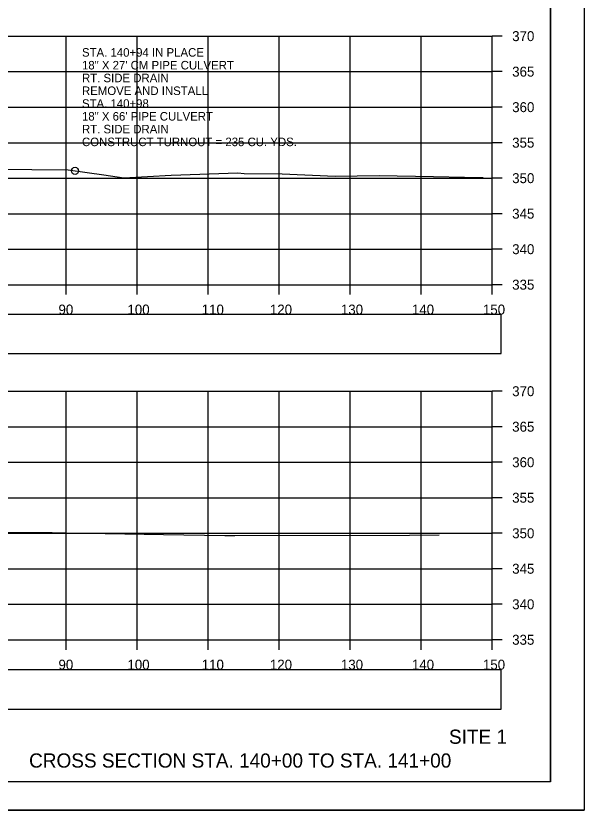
# Model space of a CAD drawing. Extents: x 1376273 to 1384221, y 378927 to 384592.
# Drawn here: x 1377140.7 to 1377220.7, y 382245.2 to 382357.1 of the extents above; entities that cross this region are included whole.
import ezdxf

# ---------------------------------------------------------------- set-up
doc = ezdxf.new("R2010")
doc.units = 0
for name, color, linetype in [('R_Axis', 7, 'Continuous'), ('R_Axis Annot', 7, 'Continuous'), ('R_Border', 7, 'Continuous'), ('R_Draft', 7, 'Continuous'), ('R_Drive', 7, 'Continuous'), ('R_Exist Surface', 7, 'Continuous'), ('R_Grid', 7, 'Continuous'), ('R_No Plot', 7, 'Continuous')]:
    doc.layers.add(name, color=color, linetype=linetype)

msp = doc.modelspace()

# ---------------------------------------------------------------- linework, layer by layer
at = {"layer": 'R_Axis'}
for p, q in [((1377207.77, 382319.2), (1377207.77, 382354.2)), ((1377209.17, 382354.2), (1377207.77, 382354.2)), ((1377209.17, 382349.2), (1377207.77, 382349.2)), ((1377209.17, 382344.2), (1377207.77, 382344.2)), ((1377209.17, 382339.2), (1377207.77, 382339.2)), ((1377209.17, 382334.2), (1377207.77, 382334.2)), ((1377209.17, 382329.2), (1377207.77, 382329.2)), ((1377209.17, 382324.2), (1377207.77, 382324.2)), ((1376907.77, 382319.2), (1377207.77, 382319.2)), ((1377147.77, 382317.8), (1377147.77, 382319.2)), ((1377157.77, 382317.8), (1377157.77, 382319.2)), ((1377167.77, 382317.8), (1377167.77, 382319.2)), ((1377177.77, 382317.8), (1377177.77, 382319.2)), ((1377187.77, 382317.8), (1377187.77, 382319.2)), ((1377197.77, 382317.8), (1377197.77, 382319.2)), ((1377207.77, 382317.8), (1377207.77, 382319.2)), ((1377209.17, 382319.2), (1377207.77, 382319.2)), ((1377207.77, 382269.2), (1377207.77, 382304.2)), ((1377209.17, 382304.2), (1377207.77, 382304.2)), ((1377209.17, 382299.2), (1377207.77, 382299.2)), ((1377209.17, 382294.2), (1377207.77, 382294.2)), ((1377209.17, 382289.2), (1377207.77, 382289.2)), ((1377209.17, 382284.2), (1377207.77, 382284.2)), ((1377209.17, 382279.2), (1377207.77, 382279.2)), ((1377209.17, 382274.2), (1377207.77, 382274.2)), ((1376907.77, 382269.2), (1377207.77, 382269.2)), ((1377147.77, 382267.8), (1377147.77, 382269.2)), ((1377157.77, 382267.8), (1377157.77, 382269.2)), ((1377167.77, 382267.8), (1377167.77, 382269.2)), ((1377177.77, 382267.8), (1377177.77, 382269.2)), ((1377187.77, 382267.8), (1377187.77, 382269.2)), ((1377197.77, 382267.8), (1377197.77, 382269.2)), ((1377207.77, 382267.8), (1377207.77, 382269.2)), ((1377209.17, 382269.2), (1377207.77, 382269.2))]:
    msp.add_line(p, q, dxfattribs=at)
at = {"layer": 'R_Axis Annot'}
for points in [[(1376907.2, 382309.49), (1377209.01, 382309.49), (1377209.01, 382315.01), (1376907.2, 382315.01)], [(1376907.2, 382259.43), (1377209.01, 382259.43), (1377209.01, 382264.95), (1376907.2, 382264.95)]]:
    msp.add_lwpolyline(points, close=True, dxfattribs=at)
at = {"layer": 'R_Border'}
for q in [(1377215.95, 382454.66), (1376899.77, 382249.2)]:
    msp.add_line((1377215.95, 382249.2), q, dxfattribs=at)
at = {"layer": 'R_Exist Surface'}
for points in [[(1377137.77, 382335.45), (1377148.06, 382335.36), (1377153.08, 382334.67), (1377155.87, 382334.26), (1377162.56, 382334.62), (1377171.94, 382334.93), (1377172.84, 382334.88), (1377178.19, 382334.83), (1377185.63, 382334.48), (1377191.83, 382334.57), (1377199.51, 382334.42), (1377203.84, 382334.34), (1377206.48, 382334.29)], [(1377129.85, 382284.34), (1377145.81, 382284.32), (1377147.82, 382284.25), (1377161.48, 382284.03), (1377170.1, 382283.87), (1377171.52, 382283.87), (1377196.11, 382283.95), (1377200.31, 382283.97)]]:
    msp.add_lwpolyline(points, dxfattribs=at)
at = {"layer": 'R_Grid'}
for p, q in [((1376907.77, 382354.2), (1377207.77, 382354.2)), ((1376907.77, 382354.2), (1377207.77, 382354.2)), ((1377147.77, 382319.2), (1377147.77, 382354.2)), ((1377147.77, 382319.2), (1377147.77, 382354.2)), ((1377157.77, 382319.2), (1377157.77, 382354.2)), ((1377157.77, 382319.2), (1377157.77, 382354.2)), ((1377167.77, 382319.2), (1377167.77, 382354.2)), ((1377167.77, 382319.2), (1377167.77, 382354.2)), ((1377177.77, 382319.2), (1377177.77, 382354.2)), ((1377177.77, 382319.2), (1377177.77, 382354.2)), ((1377187.77, 382319.2), (1377187.77, 382354.2)), ((1377187.77, 382319.2), (1377187.77, 382354.2)), ((1377197.77, 382319.2), (1377197.77, 382354.2)), ((1377197.77, 382319.2), (1377197.77, 382354.2)), ((1377207.77, 382319.2), (1377207.77, 382354.2)), ((1377207.77, 382319.2), (1377207.77, 382354.2)), ((1376907.77, 382349.2), (1377207.77, 382349.2)), ((1376907.77, 382349.2), (1377207.77, 382349.2)), ((1376907.77, 382344.2), (1377207.77, 382344.2)), ((1376907.77, 382344.2), (1377207.77, 382344.2)), ((1376907.77, 382339.2), (1377207.77, 382339.2)), ((1376907.77, 382339.2), (1377207.77, 382339.2)), ((1376907.77, 382334.2), (1377207.77, 382334.2)), ((1376907.77, 382334.2), (1377207.77, 382334.2)), ((1376907.77, 382329.2), (1377207.77, 382329.2)), ((1376907.77, 382329.2), (1377207.77, 382329.2)), ((1376907.77, 382324.2), (1377207.77, 382324.2)), ((1376907.77, 382324.2), (1377207.77, 382324.2)), ((1376907.77, 382319.2), (1377207.77, 382319.2)), ((1376907.77, 382319.2), (1377207.77, 382319.2)), ((1376907.77, 382304.2), (1377207.77, 382304.2)), ((1376907.77, 382304.2), (1377207.77, 382304.2)), ((1377147.77, 382269.2), (1377147.77, 382304.2)), ((1377147.77, 382269.2), (1377147.77, 382304.2)), ((1377157.77, 382269.2), (1377157.77, 382304.2)), ((1377157.77, 382269.2), (1377157.77, 382304.2)), ((1377167.77, 382269.2), (1377167.77, 382304.2)), ((1377167.77, 382269.2), (1377167.77, 382304.2)), ((1377177.77, 382269.2), (1377177.77, 382304.2)), ((1377177.77, 382269.2), (1377177.77, 382304.2)), ((1377187.77, 382269.2), (1377187.77, 382304.2)), ((1377187.77, 382269.2), (1377187.77, 382304.2)), ((1377197.77, 382269.2), (1377197.77, 382304.2)), ((1377197.77, 382269.2), (1377197.77, 382304.2)), ((1377207.77, 382269.2), (1377207.77, 382304.2)), ((1377207.77, 382269.2), (1377207.77, 382304.2)), ((1376907.77, 382299.2), (1377207.77, 382299.2)), ((1376907.77, 382299.2), (1377207.77, 382299.2)), ((1376907.77, 382294.2), (1377207.77, 382294.2)), ((1376907.77, 382294.2), (1377207.77, 382294.2)), ((1376907.77, 382289.2), (1377207.77, 382289.2)), ((1376907.77, 382289.2), (1377207.77, 382289.2)), ((1376907.77, 382284.2), (1377207.77, 382284.2)), ((1376907.77, 382284.2), (1377207.77, 382284.2)), ((1376907.77, 382279.2), (1377207.77, 382279.2)), ((1376907.77, 382279.2), (1377207.77, 382279.2)), ((1376907.77, 382274.2), (1377207.77, 382274.2)), ((1376907.77, 382274.2), (1377207.77, 382274.2)), ((1376907.77, 382269.2), (1377207.77, 382269.2)), ((1376907.77, 382269.2), (1377207.77, 382269.2))]:
    msp.add_line(p, q, dxfattribs=at)
at = {"layer": 'R_No Plot'}
msp.add_line((1376887.37, 382245.22), (1377220.7, 382245.22), dxfattribs=at)
for points in [[(1376887.36, 382458.55), (1377220.7, 382458.55), (1377220.7, 382245.22), (1376887.36, 382245.22)], [(1377133.69, 382454.66), (1377133.69, 382444.78), (1377169.42, 382444.78), (1377169.42, 382441.86), (1377192.62, 382441.86), (1377192.62, 382417.53), (1377215.95, 382417.53), (1377215.95, 382249.2), (1376899.77, 382249.2), (1376899.77, 382454.66)]]:
    msp.add_lwpolyline(points, close=True, dxfattribs=at)
msp.add_circle((1377149.01, 382335.23), 0.5, dxfattribs=at)

# ---------------------------------------------------------------- texts
at = {"layer": 'R_Axis Annot'}
for s, p in [('370', (1377210.57, 382353.5)), ('365', (1377210.57, 382348.5)), ('360', (1377210.57, 382343.5)), ('355', (1377210.57, 382338.5)), ('350', (1377210.57, 382333.5)), ('345', (1377210.57, 382328.5)), ('340', (1377210.57, 382323.5)), ('335', (1377210.57, 382318.5)), ('90', (1377146.68, 382315)), ('100', (1377156.39, 382315)), ('110', (1377166.85, 382315)), ('120', (1377176.45, 382315)), ('130', (1377186.45, 382315)), ('140', (1377196.45, 382315)), ('150', (1377206.45, 382315)), ('370', (1377210.57, 382303.5)), ('365', (1377210.57, 382298.5)), ('360', (1377210.57, 382293.5)), ('355', (1377210.57, 382288.5)), ('350', (1377210.57, 382283.5)), ('345', (1377210.57, 382278.5)), ('340', (1377210.57, 382273.5)), ('335', (1377210.57, 382268.5)), ('90', (1377146.68, 382265)), ('100', (1377156.39, 382265)), ('110', (1377166.85, 382265)), ('120', (1377176.45, 382265)), ('130', (1377186.45, 382265)), ('140', (1377196.45, 382265)), ('150', (1377206.45, 382265))]:
    msp.add_text(s, height=1.4, dxfattribs=at).set_placement(p)
at = {"layer": 'R_Draft'}
for s, p in [('SITE 1', (1377201.67, 382254.55)), ('CROSS SECTION STA. 140+00 TO STA. 141+00', (1377142.54, 382251.2))]:
    msp.add_text(s, height=2, dxfattribs=at).set_placement(p)
at = {"layer": 'R_Drive'}
for s, p in [('STA. 140+94 IN PLACE', (1377149.99, 382351.31)), ('18" X 27\' CM PIPE CULVERT', (1377149.99, 382349.51)), ('RT. SIDE DRAIN', (1377149.99, 382347.71)), ('REMOVE AND INSTALL', (1377149.99, 382345.91)), ('STA. 140+98', (1377149.99, 382344.11)), ('18" X 66\' PIPE CULVERT', (1377149.99, 382342.31)), ('RT. SIDE DRAIN', (1377149.99, 382340.51)), ('CONSTRUCT TURNOUT = 235 CU. YDS.', (1377149.99, 382338.71))]:
    msp.add_text(s, height=1.2, dxfattribs=at).set_placement(p)

doc.saveas('drawing.dxf')
